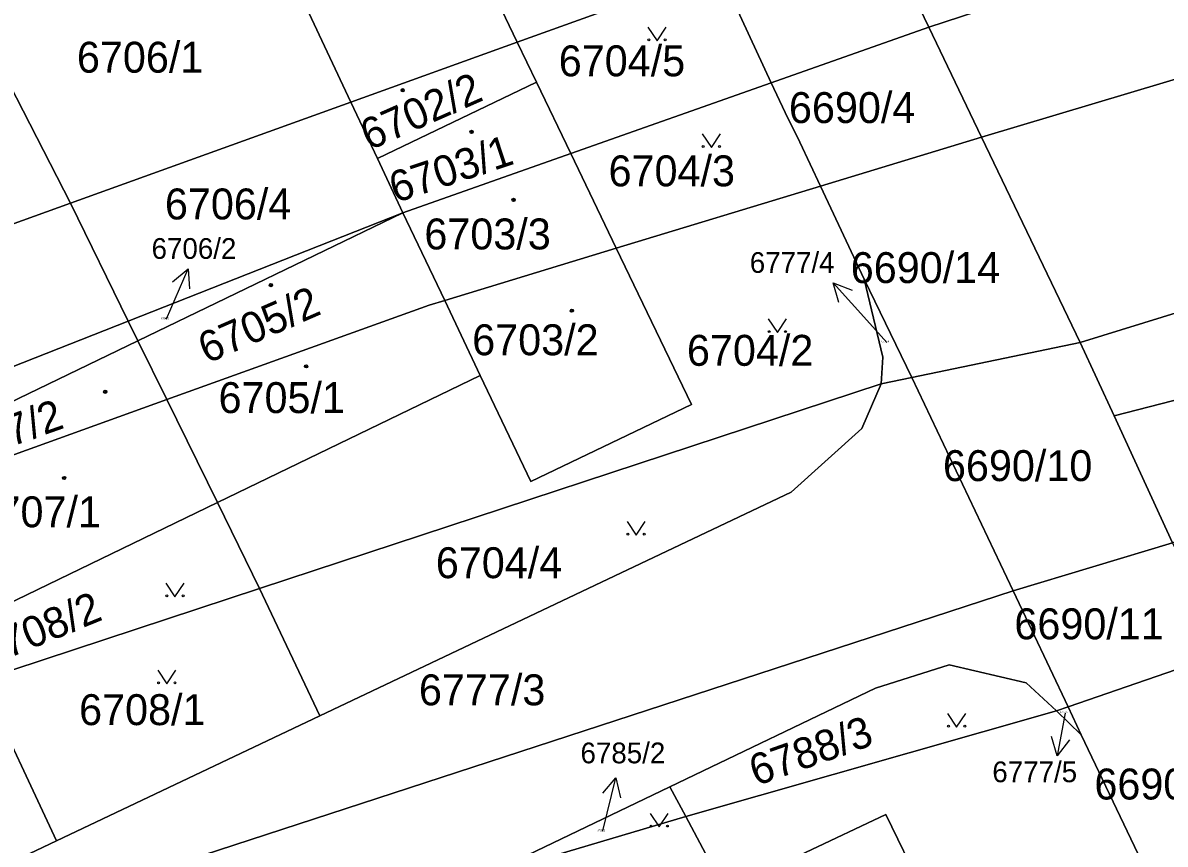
# Model space of a CAD drawing. Extents: x -596233 to -595156, y -1161235 to -1159375.
# Drawn here: x -595430.3 to -595367.5, y -1159934.5 to -1159889.4 of the extents above; entities that cross this region are included whole.
import ezdxf

# ---------------------------------------------------------------- set-up
doc = ezdxf.new("R2010")
doc.units = 0
for name, color, linetype in [('KN_KULTURY', 7, 'Continuous'), ('KN_PARC_CIS_POM', 7, 'Continuous'), ('KN_PARC_CIS_POZ', 7, 'Continuous'), ('KN_PARC_CIS_STAV', 7, 'Continuous'), ('KN_PARC_PLOCHA', 7, 'Continuous'), ('PARC_C_SIPKA', 7, 'Continuous'), ('parcely_l', 7, 'Continuous')]:
    doc.layers.add(name, color=color, linetype=linetype)

msp = doc.modelspace()

# ---------------------------------------------------------------- linework, layer by layer
at = {"layer": 'KN_KULTURY'}
for points in [[(-595395.9618, -1159889.5816), (-595395.4618, -1159890.3316), (-595394.9618, -1159889.5816)], [(-595392.9718, -1159895.4516), (-595392.4718, -1159896.2016), (-595391.9718, -1159895.4516)], [(-595389.3418, -1159905.6316), (-595388.8418, -1159906.3816), (-595388.3418, -1159905.6316)], [(-595397.1118, -1159916.7716), (-595396.6118, -1159917.5216), (-595396.1118, -1159916.7716)], [(-595422.4718, -1159920.1616), (-595421.9718, -1159920.9116), (-595421.4718, -1159920.1616)], [(-595422.9218, -1159924.9416), (-595422.4218, -1159925.6916), (-595421.9218, -1159924.9416)], [(-595379.4818, -1159927.3316), (-595378.9818, -1159928.0816), (-595378.4818, -1159927.3316)], [(-595395.8418, -1159932.8216), (-595395.3418, -1159933.5716), (-595394.8418, -1159932.8216)]]:
    msp.add_lwpolyline(points, dxfattribs=at)
for centre, radius in [((-595395.912, -1159890.2814), 0.05), ((-595395.0126, -1159890.2814), 0.05), ((-595409.45, -1159893.06), 0.09), ((-595409.45, -1159893.06), 0.0398), ((-595405.66, -1159895.35), 0.09), ((-595405.66, -1159895.35), 0.0398), ((-595392.922, -1159896.1514), 0.05), ((-595392.0226, -1159896.1514), 0.05), ((-595403.35, -1159899.09), 0.09), ((-595403.35, -1159899.09), 0.0398), ((-595416.7, -1159903.77), 0.09), ((-595416.7, -1159903.77), 0.0398), ((-595400.14, -1159905.18), 0.09), ((-595400.14, -1159905.18), 0.0398), ((-595389.292, -1159906.3314), 0.05), ((-595388.3926, -1159906.3314), 0.05), ((-595414.76, -1159908.24), 0.09), ((-595414.76, -1159908.24), 0.0398), ((-595425.81, -1159909.64), 0.09), ((-595425.81, -1159909.64), 0.0398), ((-595428.07, -1159914.38), 0.09), ((-595428.07, -1159914.38), 0.0398), ((-595397.062, -1159917.4714), 0.05), ((-595396.1626, -1159917.4714), 0.05), ((-595422.422, -1159920.8614), 0.05), ((-595421.5226, -1159920.8614), 0.05), ((-595422.872, -1159925.6414), 0.05), ((-595421.9726, -1159925.6414), 0.05), ((-595379.432, -1159928.0314), 0.05), ((-595378.5326, -1159928.0314), 0.05), ((-595395.792, -1159933.5214), 0.05), ((-595394.8926, -1159933.5214), 0.05)]:
    msp.add_circle(centre, radius, dxfattribs=at)
at = {"layer": 'KN_PARC_PLOCHA'}
for points in [[(-595392.07, -1159886.41), (-595403.15, -1159890.41), (-595408.14, -1159880.01), (-595397.19, -1159875.65), (-595395.21, -1159879.81), (-595394.42, -1159881.52)], [(-595342.99, -1159885.27), (-595377.62, -1159895.63), (-595380.52, -1159889.59), (-595369.84, -1159886.09), (-595346.26, -1159878.37)], [(-595403.15, -1159890.41), (-595412.3, -1159893.71), (-595417.06, -1159883.56), (-595408.14, -1159880.01)], [(-595369.84, -1159886.09), (-595380.52, -1159889.59), (-595383.08, -1159884.26), (-595372, -1159881.26)], [(-595412.3, -1159893.71), (-595427.72, -1159899.27), (-595432.94, -1159889.12), (-595417.06, -1159883.56)], [(-595380.52, -1159889.59), (-595389.18, -1159892.65), (-595392.07, -1159886.41), (-595383.08, -1159884.26)], [(-595340.78, -1159889.49), (-595344.4, -1159891.14), (-595344.27, -1159891.41), (-595341.39, -1159897.42), (-595372.19, -1159906.92), (-595377.62, -1159895.63), (-595342.99, -1159885.27)], [(-595389.18, -1159892.65), (-595400.2, -1159896.54), (-595402.09, -1159892.61), (-595403.15, -1159890.41), (-595392.07, -1159886.41)], [(-595427.72, -1159899.27), (-595434.53, -1159901.73), (-595442.47, -1159904.95), (-595443.53, -1159902.72), (-595442.81, -1159901.63), (-595439.94, -1159891.57), (-595432.94, -1159889.12)], [(-595377.62, -1159895.63), (-595386.47, -1159898.33), (-595387.6, -1159895.92), (-595388.42, -1159894.29), (-595389.18, -1159892.65), (-595380.52, -1159889.59)], [(-595402.09, -1159892.61), (-595410.84, -1159896.81), (-595412.3, -1159893.71), (-595403.15, -1159890.41)], [(-595400.2, -1159896.54), (-595409.44, -1159899.8), (-595410.84, -1159896.81), (-595402.09, -1159892.61)], [(-595386.47, -1159898.33), (-595397.7, -1159901.75), (-595400.2, -1159896.54), (-595389.18, -1159892.65), (-595388.42, -1159894.29), (-595387.6, -1159895.92)], [(-595410.84, -1159896.81), (-595409.44, -1159899.8), (-595424.54, -1159905.75), (-595427.72, -1159899.27), (-595412.3, -1159893.71)], [(-595372.19, -1159906.92), (-595381.45, -1159908.86), (-595384.07, -1159903.44), (-595386.47, -1159898.33), (-595377.62, -1159895.63)], [(-595397.7, -1159901.75), (-595407.14, -1159904.62), (-595409.44, -1159899.8), (-595400.2, -1159896.54)], [(-595339.13, -1159902.12), (-595338.81, -1159902.86), (-595370.32, -1159910.97), (-595372.19, -1159906.92), (-595341.39, -1159897.42)], [(-595384.07, -1159903.44), (-595383.05, -1159907.74), (-595383.13, -1159909.21), (-595417.32, -1159920.46), (-595419.64, -1159915.73), (-595405.18, -1159908.75), (-595402.4, -1159914.58), (-595393.57, -1159910.34), (-595397.7, -1159901.75), (-595386.47, -1159898.33)], [(-595424.54, -1159905.75), (-595439.3, -1159911.56), (-595442.47, -1159904.95), (-595434.53, -1159901.73), (-595427.72, -1159899.27)], [(-595424.01, -1159906.83), (-595424.54, -1159905.75), (-595409.44, -1159899.8)], [(-595407.14, -1159904.62), (-595407.99, -1159904.88), (-595422.42, -1159910.07), (-595424.01, -1159906.83), (-595409.44, -1159899.8)], [(-595405.18, -1159908.75), (-595407.14, -1159904.62), (-595397.7, -1159901.75), (-595393.57, -1159910.34), (-595402.4, -1159914.58)], [(-595337.71, -1159905.39), (-595336.15, -1159909.18), (-595336.92, -1159909.36), (-595347.48, -1159912.12), (-595367.12, -1159917.94), (-595370.32, -1159910.97), (-595338.81, -1159902.86)], [(-595381.45, -1159908.86), (-595383.13, -1159909.21), (-595383.05, -1159907.74), (-595384.07, -1159903.44)], [(-595405.18, -1159908.75), (-595419.64, -1159915.73), (-595422.42, -1159910.07), (-595407.99, -1159904.88), (-595407.14, -1159904.62)], [(-595424.01, -1159906.83), (-595438.26, -1159913.72), (-595439.3, -1159911.56), (-595424.54, -1159905.75)], [(-595422.42, -1159910.07), (-595437.42, -1159915.47), (-595438.26, -1159913.72), (-595424.01, -1159906.83)], [(-595370.32, -1159910.97), (-595367.12, -1159917.94), (-595375.88, -1159920.59), (-595381.45, -1159908.86), (-595372.19, -1159906.92)], [(-595375.88, -1159920.59), (-595449.32, -1159944.55), (-595444.16, -1159941.77), (-595428.49, -1159934.33), (-595414, -1159927.46), (-595388.09, -1159915.16), (-595384.19, -1159911.65), (-595383.13, -1159909.21), (-595381.45, -1159908.86)], [(-595414, -1159927.46), (-595417.32, -1159920.46), (-595383.13, -1159909.21), (-595384.19, -1159911.65), (-595388.09, -1159915.16)], [(-595419.64, -1159915.73), (-595433.62, -1159922.49), (-595433.98, -1159922.66), (-595437.42, -1159915.47), (-595422.42, -1159910.07)], [(-595417.32, -1159920.46), (-595432.63, -1159925.49), (-595433.98, -1159922.66), (-595433.62, -1159922.49), (-595419.64, -1159915.73)], [(-595364.23, -1159923.99), (-595372.85, -1159926.97), (-595375.88, -1159920.59), (-595367.12, -1159917.94), (-595365.25, -1159921.91)], [(-595372.85, -1159926.97), (-595373.49, -1159927.19), (-595375.16, -1159925.65), (-595379.4, -1159924.66), (-595383.44, -1159925.94), (-595394.75, -1159931.37), (-595405.34, -1159936.45), (-595474.25, -1159958.85), (-595504.05, -1159970.78), (-595492.69, -1159965.27), (-595478.22, -1159958.26), (-595461.37, -1159950.1), (-595449.32, -1159944.55), (-595375.88, -1159920.59)], [(-595414, -1159927.46), (-595428.49, -1159934.33), (-595432.63, -1159925.49), (-595417.32, -1159920.46)], [(-595363.96, -1159924.58), (-595362.51, -1159927.71), (-595359.16, -1159934.76), (-595367.85, -1159937.48), (-595372.14, -1159928.51), (-595372.85, -1159926.97), (-595364.23, -1159923.99)], [(-595373.49, -1159927.19), (-595393.88, -1159933), (-595394.75, -1159931.37), (-595383.44, -1159925.94), (-595379.4, -1159924.66), (-595375.16, -1159925.65)], [(-595428.49, -1159934.33), (-595444.16, -1159941.77), (-595445.8, -1159942.02), (-595447.41, -1159941.73), (-595448.66, -1159941.06), (-595449.71, -1159940.02), (-595452.86, -1159933.51), (-595453.51, -1159932.36), (-595432.63, -1159925.49)], [(-595372.14, -1159928.51), (-595367.85, -1159937.48), (-595378.96, -1159940.95), (-595382.87, -1159932.88), (-595391.72, -1159937.06), (-595393.88, -1159933), (-595373.49, -1159927.19)], [(-595372.14, -1159928.51), (-595373.49, -1159927.19), (-595372.85, -1159926.97)], [(-595393.88, -1159933), (-595403.94, -1159935.99), (-595405.34, -1159936.45), (-595394.75, -1159931.37)], [(-595391.72, -1159937.06), (-595388.91, -1159942.95), (-595395.53, -1159946.13), (-595403.88, -1159948.74), (-595408.92, -1159938.17), (-595405.34, -1159936.45), (-595403.94, -1159935.99), (-595393.88, -1159933)], [(-595378.96, -1159940.95), (-595388.45, -1159943.91), (-595388.91, -1159942.95), (-595391.72, -1159937.06), (-595382.87, -1159932.88)]]:
    msp.add_lwpolyline(points, close=True, dxfattribs=at)
at = {"layer": 'PARC_C_SIPKA'}
for points in [[(-595422.45, -1159905.65), (-595422.44, -1159905.62), (-595421.2427, -1159902.8693)], [(-595422.1003, -1159903.5866), (-595421.2427, -1159902.8693), (-595421.1834, -1159903.9857)], [(-595385.469, -1159904.727), (-595385.7658, -1159903.6491), (-595384.7254, -1159904.0584)], [(-595382.83, -1159906.92), (-595383.76, -1159905.88), (-595385.7658, -1159903.6491)], [(-595373.02, -1159927.31), (-595373.09, -1159927.69), (-595373.4464, -1159929.6681)], [(-595372.777, -1159928.7727), (-595373.4464, -1159929.6681), (-595373.7612, -1159928.5953)], [(-595398.46, -1159933.81), (-595398.45, -1159933.78), (-595397.7177, -1159930.8707)], [(-595398.4467, -1159931.7184), (-595397.7177, -1159930.8707), (-595397.4769, -1159931.9625)]]:
    msp.add_lwpolyline(points, dxfattribs=at)
at = {"layer": 'parcely_l'}
for points in [[(-595408.14, -1159880.01), (-595403.15, -1159890.41)], [(-595412.3, -1159893.71), (-595417.06, -1159883.56)], [(-595380.52, -1159889.59), (-595383.08, -1159884.26)], [(-595342.99, -1159885.27), (-595377.62, -1159895.63)], [(-595392.07, -1159886.41), (-595403.15, -1159890.41)], [(-595389.18, -1159892.65), (-595392.07, -1159886.41)], [(-595369.84, -1159886.09), (-595380.52, -1159889.59)], [(-595432.94, -1159889.12), (-595427.72, -1159899.27)], [(-595380.52, -1159889.59), (-595389.18, -1159892.65)], [(-595377.62, -1159895.63), (-595380.52, -1159889.59)], [(-595412.3, -1159893.71), (-595403.15, -1159890.41)], [(-595403.15, -1159890.41), (-595402.09, -1159892.61)], [(-595402.09, -1159892.61), (-595410.84, -1159896.81)], [(-595402.09, -1159892.61), (-595400.2, -1159896.54)], [(-595400.2, -1159896.54), (-595389.18, -1159892.65)], [(-595389.18, -1159892.65), (-595388.42, -1159894.29), (-595387.6, -1159895.92), (-595386.47, -1159898.33)], [(-595412.3, -1159893.71), (-595427.72, -1159899.27)], [(-595410.84, -1159896.81), (-595412.3, -1159893.71)], [(-595386.47, -1159898.33), (-595377.62, -1159895.63)], [(-595372.19, -1159906.92), (-595377.62, -1159895.63)], [(-595409.44, -1159899.8), (-595400.2, -1159896.54)], [(-595400.2, -1159896.54), (-595397.7, -1159901.75)], [(-595409.44, -1159899.8), (-595410.84, -1159896.81)], [(-595372.19, -1159906.92), (-595341.39, -1159897.42)], [(-595397.7, -1159901.75), (-595386.47, -1159898.33)], [(-595386.47, -1159898.33), (-595384.07, -1159903.44)], [(-595427.72, -1159899.27), (-595434.53, -1159901.73), (-595442.47, -1159904.95)], [(-595424.54, -1159905.75), (-595427.72, -1159899.27)], [(-595424.54, -1159905.75), (-595409.44, -1159899.8)], [(-595424.01, -1159906.83), (-595409.44, -1159899.8)], [(-595409.44, -1159899.8), (-595407.14, -1159904.62)], [(-595397.7, -1159901.75), (-595407.14, -1159904.62)], [(-595405.18, -1159908.75), (-595402.4, -1159914.58), (-595393.57, -1159910.34), (-595397.7, -1159901.75)], [(-595338.81, -1159902.86), (-595370.32, -1159910.97)], [(-595384.07, -1159903.44), (-595383.05, -1159907.74), (-595383.13, -1159909.21)], [(-595384.07, -1159903.44), (-595381.45, -1159908.86)], [(-595422.42, -1159910.07), (-595407.99, -1159904.88), (-595407.14, -1159904.62)], [(-595407.14, -1159904.62), (-595405.18, -1159908.75)], [(-595439.3, -1159911.56), (-595424.54, -1159905.75)], [(-595424.54, -1159905.75), (-595424.01, -1159906.83)], [(-595438.26, -1159913.72), (-595424.01, -1159906.83)], [(-595424.01, -1159906.83), (-595422.42, -1159910.07)], [(-595381.45, -1159908.86), (-595372.19, -1159906.92)], [(-595370.32, -1159910.97), (-595372.19, -1159906.92)], [(-595405.18, -1159908.75), (-595419.64, -1159915.73)], [(-595383.13, -1159909.21), (-595417.32, -1159920.46)], [(-595414, -1159927.46), (-595388.09, -1159915.16), (-595384.19, -1159911.65), (-595383.13, -1159909.21)], [(-595381.45, -1159908.86), (-595383.13, -1159909.21)], [(-595375.88, -1159920.59), (-595381.45, -1159908.86)], [(-595422.42, -1159910.07), (-595437.42, -1159915.47)], [(-595419.64, -1159915.73), (-595422.42, -1159910.07)], [(-595370.32, -1159910.97), (-595367.12, -1159917.94)], [(-595419.64, -1159915.73), (-595433.62, -1159922.49), (-595433.98, -1159922.66)], [(-595417.32, -1159920.46), (-595419.64, -1159915.73)], [(-595367.12, -1159917.94), (-595375.88, -1159920.59)], [(-595449.32, -1159944.55), (-595375.88, -1159920.59)], [(-595432.63, -1159925.49), (-595417.32, -1159920.46)], [(-595417.32, -1159920.46), (-595414, -1159927.46)], [(-595372.85, -1159926.97), (-595375.88, -1159920.59)], [(-595372.85, -1159926.97), (-595364.23, -1159923.99)], [(-595394.75, -1159931.37), (-595383.44, -1159925.94), (-595379.4, -1159924.66), (-595375.16, -1159925.65), (-595373.49, -1159927.19)], [(-595432.63, -1159925.49), (-595428.49, -1159934.33)], [(-595414, -1159927.46), (-595428.49, -1159934.33)], [(-595373.49, -1159927.19), (-595393.88, -1159933)], [(-595372.85, -1159926.97), (-595373.49, -1159927.19)], [(-595372.14, -1159928.51), (-595373.49, -1159927.19)], [(-595372.14, -1159928.51), (-595372.85, -1159926.97)], [(-595367.85, -1159937.48), (-595372.14, -1159928.51)], [(-595405.34, -1159936.45), (-595394.75, -1159931.37)], [(-595394.75, -1159931.37), (-595393.88, -1159933)], [(-595393.88, -1159933), (-595403.94, -1159935.99), (-595405.34, -1159936.45)], [(-595393.88, -1159933), (-595391.72, -1159937.06)], [(-595391.72, -1159937.06), (-595382.87, -1159932.88), (-595378.96, -1159940.95)], [(-595428.49, -1159934.33), (-595444.16, -1159941.77)]]:
    msp.add_lwpolyline(points, dxfattribs=at)

# ---------------------------------------------------------------- texts
at = {"layer": 'KN_PARC_CIS_POM'}
for s, p in [('6706/2', (-595422.7333, -1159905.65)), ('6777/4', (-595383.1133, -1159906.92)), ('6777/5', (-595373.3033, -1159927.31)), ('6785/2', (-595398.7433, -1159933.81))]:
    msp.add_text(s, height=0.1, dxfattribs=at).set_placement(p)
at = {"layer": 'KN_PARC_CIS_POZ'}
for s, height, p in [('6706/1', 1.7, (-595427.3666, -1159892.09)), ('6704/5', 1.7, (-595400.8666, -1159892.29)), ('6690/4', 1.7, (-595388.2066, -1159894.86)), ('6704/3', 1.7, (-595398.1266, -1159898.34)), ('6706/4', 1.7, (-595422.5266, -1159900.16)), ('6706/2', 1.14, (-595423.26, -1159902.33)), ('6777/4', 1.14, (-595390.36, -1159903.1)), ('6690/14', 1.7, (-595384.8066, -1159903.66)), ('6704/2', 1.7, (-595393.8166, -1159908.21)), ('6690/10', 1.7, (-595379.7366, -1159914.55)), ('6704/4', 1.7, (-595407.6266, -1159919.89)), ('6690/11', 1.7, (-595375.8066, -1159923.25)), ('6777/3', 1.7, (-595408.5566, -1159926.88)), ('6708/1', 1.7, (-595427.2466, -1159927.97)), ('6785/2', 1.14, (-595399.67, -1159930.07)), ('6777/5', 1.14, (-595377.02, -1159931.11)), ('6690/12', 1.7, (-595371.4066, -1159932.06))]:
    msp.add_text(s, height=height, dxfattribs=at).set_placement(p)
for s, rotation, p in [('6708/2', 22.209889, (-595432.3093, -1159924.7807)), ('6788/3', 19.435423, (-595390.0122, -1159931.3327))]:
    msp.add_text(s, height=1.7, rotation=rotation, dxfattribs=at).set_placement(p)
at = {"layer": 'KN_PARC_CIS_STAV'}
for s, rotation, p in [('6702/2', 23.838904, (-595411.2857, -1159896.3867)), ('6703/1', 18.29731, (-595409.8431, -1159899.2722)), ('6705/2', 23.536193, (-595420.2159, -1159908.1134)), ('6707/2', 19.502638, (-595434.5403, -1159913.928))]:
    msp.add_text(s, height=1.7, rotation=rotation, dxfattribs=at).set_placement(p)
for s, p in [('6703/3', (-595408.2566, -1159901.81)), ('6703/2', (-595405.6266, -1159907.63)), ('6705/1', (-595419.5766, -1159910.81)), ('6707/1', (-595432.9966, -1159917.09))]:
    msp.add_text(s, height=1.7, dxfattribs=at).set_placement(p)

doc.saveas('drawing.dxf')
